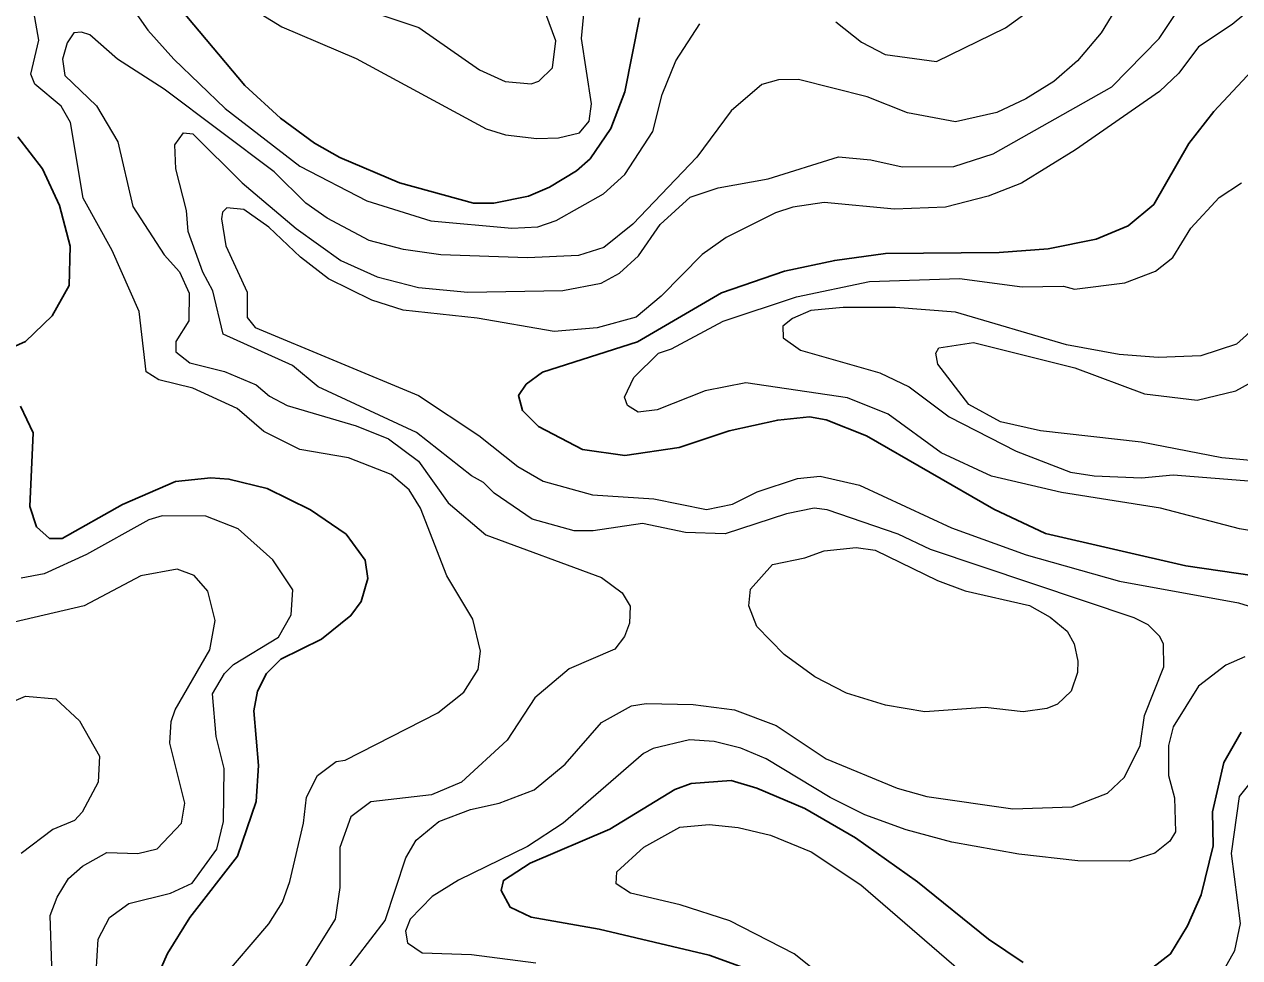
# Model space of a CAD drawing. Extents: x 673.6 to 698.9, y 7012 to 7040.1.
# Drawn here: x 678.569 to 679.882, y 7013.961 to 7014.97 of the extents above; entities that cross this region are included whole.
import ezdxf

# ---------------------------------------------------------------- set-up
doc = ezdxf.new("R2010")
doc.units = 0
doc.header["$LTSCALE"] = 0.032
doc.layers.add('1', color=7, linetype='Continuous', lineweight=25)
doc.layers.add('2', color=7, linetype='Continuous', lineweight=13)

msp = doc.modelspace()

# ---------------------------------------------------------------- linework, layer by layer
at = {"layer": '1'}
for points in [[(678.6815, 7015.0536), (678.807, 7014.904), (678.8456, 7014.8686), (678.8824, 7014.8417), (678.9098, 7014.826), (678.9742, 7014.7987), (679.0541, 7014.7767), (679.0761, 7014.7767), (679.1136, 7014.7844), (679.1362, 7014.7939), (679.1654, 7014.8116), (679.1803, 7014.8246), (679.2027, 7014.8573), (679.2177, 7014.8972), (679.2338, 7014.9772)], [(679.9156, 7014.3715), (679.8244, 7014.3849), (679.6727, 7014.4199), (679.6165, 7014.4459), (679.4791, 7014.5253), (679.4354, 7014.5425), (679.4173, 7014.5457), (679.3831, 7014.5424), (679.3305, 7014.5309), (679.2764, 7014.5126), (679.2176, 7014.5039), (679.1719, 7014.5107), (679.1245, 7014.5355), (679.107, 7014.5526), (679.103, 7014.5688), (679.1112, 7014.5811), (679.1288, 7014.594), (679.2316, 7014.627), (679.3223, 7014.6797), (679.3905, 7014.7033), (679.4447, 7014.7149), (679.4995, 7014.7224), (679.6223, 7014.7233), (679.6753, 7014.7274), (679.7274, 7014.7378), (679.7619, 7014.7524), (679.7896, 7014.7754), (679.8275, 7014.8413), (679.8545, 7014.876), (679.9265, 7014.9528)], [(678.5401, 7014.6139), (678.57, 7014.6273), (678.5988, 7014.655), (678.6172, 7014.6878), (678.618, 7014.7302), (678.6065, 7014.7742), (678.5882, 7014.814), (678.5617, 7014.8486)], [(678.7058, 7013.9258), (678.7234, 7013.966), (678.7476, 7014.0047), (678.7989, 7014.0712), (678.8193, 7014.13), (678.8218, 7014.169), (678.8169, 7014.2282), (678.8207, 7014.2495), (678.8303, 7014.2683), (678.8459, 7014.2838), (678.8897, 7014.3057), (678.9217, 7014.3311), (678.9328, 7014.3464), (678.94, 7014.3712), (678.9369, 7014.391), (678.9165, 7014.4189), (678.878, 7014.4453), (678.8312, 7014.4684), (678.7898, 7014.4785), (678.7701, 7014.48), (678.7322, 7014.4759), (678.6746, 7014.4512), (678.6094, 7014.4143), (678.5959, 7014.4145), (678.5817, 7014.4268), (678.5745, 7014.4489), (678.5782, 7014.5285), (678.5644, 7014.5572)], [(679.7887, 7013.9507), (679.8077, 7013.9654), (679.8262, 7013.9956), (679.8407, 7014.0294), (679.8539, 7014.0823), (679.8532, 7014.1188), (679.8653, 7014.1724), (679.8841, 7014.2052)], [(679.3617, 7013.945), (679.3088, 7013.964), (679.19, 7013.9922), (679.1165, 7014.0052), (679.0939, 7014.0158), (679.0841, 7014.0341), (679.0865, 7014.0449), (679.1155, 7014.0635), (679.2014, 7014.1003), (679.2718, 7014.143), (679.2894, 7014.1496), (679.3329, 7014.1529), (679.3605, 7014.1446), (679.4123, 7014.1227), (679.467, 7014.091), (679.5341, 7014.0432), (679.6109, 7013.9812), (679.6485, 7013.9561)]]:
    msp.add_lwpolyline(points, dxfattribs=at)
at = {"layer": '2'}
for points in [[(678.6221, 7015.078), (678.7023, 7014.9637), (678.7304, 7014.9323), (678.7859, 7014.879), (678.8665, 7014.8167), (678.939, 7014.7793), (679.0079, 7014.7575), (679.0957, 7014.7496), (679.1238, 7014.7513), (679.1437, 7014.7581), (679.1946, 7014.7868), (679.2177, 7014.8077), (679.2482, 7014.8543), (679.2583, 7014.8941), (679.273, 7014.9305), (679.299, 7014.9704)], [(678.8855, 7015.0033), (678.9952, 7014.9665), (679.0608, 7014.9209), (679.0883, 7014.9082), (679.1164, 7014.9058), (679.1247, 7014.9085), (679.1397, 7014.923), (679.1431, 7014.9522), (679.1251, 7015.0011)], [(678.8331, 7013.998), (678.8476, 7014.0214), (678.8558, 7014.0435), (678.8703, 7014.1069), (678.8737, 7014.1349), (678.8856, 7014.1582), (678.9059, 7014.1733), (678.9155, 7014.1748), (679.0155, 7014.2258), (679.0437, 7014.2484), (679.0593, 7014.2728), (679.0618, 7014.2925), (679.0535, 7014.3272), (679.0253, 7014.3739), (678.9968, 7014.4471), (678.9845, 7014.4669), (678.9653, 7014.4837), (678.919, 7014.5016), (678.8666, 7014.5106), (678.8274, 7014.53), (678.7988, 7014.5548), (678.7506, 7014.5769), (678.7141, 7014.5859), (678.7003, 7014.5946), (678.6928, 7014.6597), (678.6637, 7014.7255), (678.6322, 7014.7822), (678.6184, 7014.864), (678.6084, 7014.8815), (678.58, 7014.9053), (678.5755, 7014.916), (678.5843, 7014.953), (678.5778, 7014.9895)], [(679.7513, 7014.9915), (679.7327, 7014.961), (679.7071, 7014.9306), (679.6816, 7014.9084), (679.6512, 7014.8894), (679.62, 7014.8746), (679.5754, 7014.8647), (679.5235, 7014.8743), (679.4797, 7014.8918), (679.4056, 7014.9103), (679.3838, 7014.9099), (679.3657, 7014.9051), (679.3326, 7014.8767), (679.2957, 7014.8266), (679.2264, 7014.754), (679.1951, 7014.7288), (679.1677, 7014.7202), (679.1124, 7014.7176), (679.0187, 7014.7208), (678.9784, 7014.7267), (678.9413, 7014.7363), (678.896, 7014.7606), (678.873, 7014.7768), (678.8386, 7014.8107), (678.7198, 7014.8998), (678.6695, 7014.9324), (678.6394, 7014.9588), (678.6305, 7014.9617), (678.6222, 7014.9607), (678.6151, 7014.95), (678.6099, 7014.9325), (678.6125, 7014.9147), (678.6468, 7014.8818), (678.6698, 7014.8432), (678.6859, 7014.7732), (678.7198, 7014.7211), (678.7363, 7014.7026), (678.7467, 7014.6796), (678.7463, 7014.6496), (678.7323, 7014.6272), (678.7323, 7014.616), (678.7476, 7014.6043), (678.7851, 7014.5949), (678.8193, 7014.5803), (678.8335, 7014.5681), (678.8527, 7014.558), (678.9272, 7014.5361), (678.9623, 7014.5219), (678.9947, 7014.4978), (679.0268, 7014.453), (679.0674, 7014.4182), (679.1927, 7014.3723), (679.215, 7014.3556), (679.2235, 7014.3413), (679.2228, 7014.3229), (679.2175, 7014.3085), (679.2069, 7014.2948), (679.1577, 7014.2735), (679.1206, 7014.242), (679.0905, 7014.1964), (679.0412, 7014.1512), (679.0087, 7014.1374), (678.9433, 7014.1298), (678.9215, 7014.1137), (678.9097, 7014.0803), (678.9097, 7014.0372), (678.9047, 7014.0031), (678.8678, 7013.9443)], [(678.8246, 7014.9811), (678.847, 7014.9675), (678.9275, 7014.933), (679.0677, 7014.8572), (679.0889, 7014.8506), (679.1227, 7014.8466), (679.1461, 7014.8473), (679.1687, 7014.8529), (679.1794, 7014.8653), (679.1816, 7014.8842), (679.171, 7014.9547), (679.1744, 7014.9925)], [(679.9077, 7014.998), (679.8742, 7014.97), (679.8381, 7014.9457), (679.8167, 7014.9172), (679.7958, 7014.8975), (679.705, 7014.8344), (679.6467, 7014.7984), (679.6106, 7014.7843), (679.5645, 7014.7726), (679.5093, 7014.7702), (679.4333, 7014.7775), (679.3995, 7014.7725), (679.3805, 7014.7663), (679.3273, 7014.7397), (679.3015, 7014.7214), (679.2572, 7014.6763), (679.2301, 7014.6536), (679.1879, 7014.642), (679.1415, 7014.6379), (679.058, 7014.6526), (678.9783, 7014.661), (678.9443, 7014.6721), (678.8976, 7014.6949), (678.867, 7014.7184), (678.8331, 7014.7508)], [(679.512, 7014.1445), (679.5441, 7014.1357), (679.6373, 7014.1221), (679.7013, 7014.1243), (679.7395, 7014.1392), (679.7581, 7014.1566), (679.775, 7014.1908), (679.7795, 7014.2232), (679.8003, 7014.2755), (679.8001, 7014.3), (679.7962, 7014.3084), (679.7835, 7014.3211), (679.7682, 7014.3286), (679.5482, 7014.4026), (679.5132, 7014.4191), (679.4365, 7014.4455), (679.4226, 7014.447), (679.3925, 7014.4409), (679.3263, 7014.4193), (679.2832, 7014.4208), (679.2368, 7014.4307), (679.1834, 7014.4226), (679.1629, 7014.4226), (679.1175, 7014.4353), (679.0764, 7014.4633), (679.065, 7014.475), (679.0521, 7014.4821), (678.9925, 7014.529), (678.8862, 7014.5783), (678.8584, 7014.6015), (678.7835, 7014.6352), (678.7725, 7014.6822), (678.7617, 7014.7023), (678.7459, 7014.746), (678.7438, 7014.769), (678.7323, 7014.8137), (678.7315, 7014.8399), (678.7406, 7014.8529), (678.7507, 7014.8518), (678.804, 7014.7986), (678.8624, 7014.7493), (678.9108, 7014.7149), (678.9501, 7014.6972), (678.9949, 7014.6855), (679.0481, 7014.6806), (679.1507, 7014.6823), (679.1921, 7014.6904), (679.2121, 7014.7012), (679.2327, 7014.72), (679.2558, 7014.7538), (679.2884, 7014.7833), (679.3185, 7014.7934), (679.3729, 7014.8029), (679.4489, 7014.8268), (679.4837, 7014.8235), (679.5175, 7014.816), (679.5733, 7014.8165), (679.6161, 7014.83), (679.7444, 7014.9025), (679.7955, 7014.9548), (679.812, 7014.9796)], [(679.4458, 7014.9728), (679.4735, 7014.9506), (679.4992, 7014.9375), (679.5548, 7014.9297), (679.6293, 7014.9664), (679.6526, 7014.983)], [(679.9414, 7014.415), (679.8822, 7014.4249), (679.7969, 7014.4472), (679.69, 7014.4642), (679.6142, 7014.4816), (679.5598, 7014.5069), (679.5026, 7014.5489), (679.4584, 7014.5664), (679.3485, 7014.5827), (679.3046, 7014.5738), (679.2528, 7014.5535), (679.2322, 7014.5508), (679.2205, 7014.5582), (679.2173, 7014.5671), (679.2274, 7014.5884), (679.254, 7014.6147), (679.2681, 7014.6194), (679.324, 7014.6493), (679.4032, 7014.6757), (679.4824, 7014.6921), (679.5796, 7014.6954), (679.6474, 7014.6864), (679.692, 7014.6871), (679.7039, 7014.6839), (679.7582, 7014.6905), (679.7916, 7014.7032), (679.81, 7014.7181), (679.8296, 7014.7498), (679.8603, 7014.783), (679.8843, 7014.7988)], [(678.8331, 7014.7508), (678.8059, 7014.77), (678.7877, 7014.7716), (678.783, 7014.7669), (678.7816, 7014.7597), (678.7863, 7014.7305)], [(678.7863, 7014.7305), (678.8095, 7014.6805), (678.8096, 7014.6531), (678.8182, 7014.6425), (678.9949, 7014.5689), (679.0599, 7014.5256), (679.1022, 7014.492), (679.1294, 7014.4763), (679.1827, 7014.4614), (679.2492, 7014.4571), (679.3062, 7014.4456), (679.3343, 7014.4516), (679.361, 7014.4648), (679.4045, 7014.4792), (679.429, 7014.4817), (679.4715, 7014.472), (679.571, 7014.4259), (679.6517, 7014.3968), (679.7526, 7014.3683), (679.881, 7014.3449), (679.908, 7014.3367)], [(679.9008, 7014.6442), (679.8789, 7014.6243), (679.8404, 7014.6116), (679.7943, 7014.6099), (679.7522, 7014.6132), (679.6951, 7014.6235), (679.5754, 7014.6591), (679.5104, 7014.6641), (679.4537, 7014.6641), (679.4189, 7014.6607), (679.399, 7014.6523), (679.3887, 7014.6438), (679.389, 7014.6313), (679.4075, 7014.6178), (679.4936, 7014.5933), (679.5251, 7014.5782), (679.5685, 7014.5457), (679.6408, 7014.5089), (679.6997, 7014.486), (679.7251, 7014.482), (679.7762, 7014.4801), (679.8104, 7014.4833), (679.9329, 7014.4735)], [(679.9599, 7014.4924), (679.863, 7014.5014), (679.7759, 7014.5186), (679.667, 7014.5307), (679.6238, 7014.5406), (679.5896, 7014.5591), (679.556, 7014.6026), (679.5541, 7014.6148), (679.5571, 7014.6203), (679.5947, 7014.6263), (679.7043, 7014.5989), (679.7796, 7014.5708), (679.8364, 7014.5638), (679.8781, 7014.5739), (679.9063, 7014.5895)], [(678.6451, 7013.9273), (678.6483, 7013.9813), (678.6606, 7014.0048), (678.6815, 7014.0198), (678.7266, 7014.0311), (678.75, 7014.0419), (678.7766, 7014.0786), (678.784, 7014.1087), (678.7848, 7014.1657), (678.7759, 7014.2003), (678.7719, 7014.2466), (678.7851, 7014.2683), (678.7949, 7014.2781), (678.8434, 7014.3078), (678.8569, 7014.3318), (678.8588, 7014.3589), (678.8374, 7014.3913), (678.7999, 7014.4247), (678.7647, 7014.4386), (678.7178, 7014.439), (678.7032, 7014.4345), (678.6357, 7014.3972), (678.5902, 7014.3763), (678.5653, 7014.3715)], [(678.5984, 7013.9521), (678.5967, 7014.007), (678.6042, 7014.0268), (678.6163, 7014.0468), (678.6314, 7014.0604), (678.6578, 7014.0749), (678.6915, 7014.0741), (678.7122, 7014.0789), (678.7386, 7014.1066), (678.7423, 7014.1282), (678.7258, 7014.1933), (678.7273, 7014.2167), (678.7318, 7014.2293), (678.7691, 7014.294), (678.775, 7014.3259), (678.767, 7014.3573), (678.7521, 7014.3745), (678.7339, 7014.3813), (678.6944, 7014.3739), (678.6332, 7014.3417), (678.5358, 7014.319)], [(679.8879, 7014.2863), (679.8673, 7014.2774), (679.8381, 7014.2546), (679.8106, 7014.2109), (679.8055, 7014.1908), (679.8054, 7014.1584), (679.8121, 7014.1342), (679.8129, 7014.0975), (679.8069, 7014.0871), (679.7906, 7014.0742), (679.7633, 7014.0657), (679.7074, 7014.0659), (679.6437, 7014.0733), (679.5711, 7014.0863), (679.522, 7014.0995), (679.4774, 7014.1157), (679.4396, 7014.1345), (679.3704, 7014.1761), (679.343, 7014.1878), (679.3144, 7014.1948), (679.2877, 7014.1967), (679.2483, 7014.1875), (679.2378, 7014.1821), (679.1511, 7014.1066), (679.1127, 7014.0815), (679.0378, 7014.0453), (679.0094, 7014.0274), (678.9856, 7014.0028), (678.9805, 7013.9899), (678.9828, 7013.9775), (678.9988, 7013.9667), (679.0519, 7013.9648), (679.1217, 7013.9557)], [(678.5104, 7014.2188), (678.5699, 7014.2441), (678.6026, 7014.2411), (678.6284, 7014.2172), (678.6499, 7014.1792), (678.6484, 7014.1509), (678.6313, 7014.1187), (678.6229, 7014.1097), (678.5994, 7014.0997), (678.5652, 7014.074)], [(678.9123, 7013.9409), (678.9588, 7014.0014), (678.9812, 7014.0692), (678.9923, 7014.0883), (679.0167, 7014.1086), (679.0508, 7014.1216), (679.082, 7014.1282), (679.1199, 7014.1427), (679.1533, 7014.1705), (679.1924, 7014.2154), (679.225, 7014.2334), (679.2407, 7014.236)], [(679.2407, 7014.236), (679.2918, 7014.2351), (679.3362, 7014.2291), (679.3814, 7014.2121), (679.4354, 7014.1762), (679.512, 7014.1445)], [(679.8658, 7013.9485), (679.8773, 7013.9691), (679.8835, 7013.9982), (679.8737, 7014.0738), (679.8823, 7014.1355), (679.9005, 7014.1585)], [(679.4556, 7013.9218), (679.4007, 7013.9656), (679.3314, 7014.0012), (679.2776, 7014.0183), (679.2239, 7014.0312), (679.2083, 7014.0413), (679.209, 7014.054), (679.2384, 7014.0809), (679.2774, 7014.1023), (679.3091, 7014.1053), (679.3403, 7014.102), (679.3751, 7014.0937), (679.4192, 7014.0757), (679.4729, 7014.04), (679.6052, 7013.9259)], [(678.8127, 7013.7748), (678.785, 7013.8272), (678.7693, 7013.8815), (678.7684, 7013.8958), (678.7725, 7013.9217), (678.78, 7013.9361), (678.8331, 7013.998)]]:
    msp.add_lwpolyline(points, dxfattribs=at)
msp.add_lwpolyline([(679.6554, 7014.3421), (679.6776, 7014.3294), (679.6958, 7014.3143), (679.7035, 7014.3006), (679.7075, 7014.2819), (679.7072, 7014.2697), (679.7001, 7014.2492), (679.6855, 7014.2354), (679.6741, 7014.2306), (679.6485, 7014.2269), (679.6074, 7014.2318), (679.5422, 7014.227), (679.4995, 7014.2344), (679.4573, 7014.2473), (679.4233, 7014.2648), (679.3899, 7014.2891), (679.3604, 7014.3194), (679.3519, 7014.3417), (679.3538, 7014.3595), (679.3774, 7014.3863), (679.4122, 7014.3933), (679.4331, 7014.4012), (679.468, 7014.4045), (679.4885, 7014.4018), (679.5558, 7014.3691), (679.5857, 7014.3579)], close=True, dxfattribs=at)

doc.saveas('drawing.dxf')
